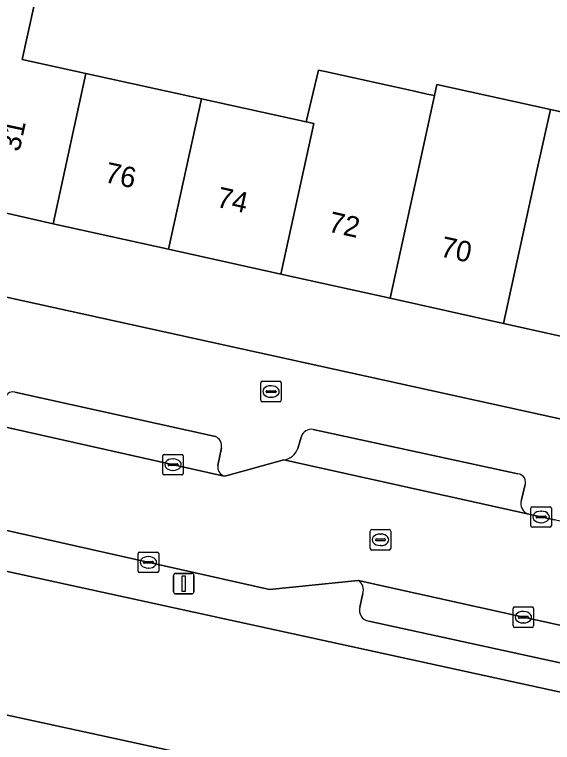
# Model space of a CAD drawing. Extents: x 162172 to 163187, y 382874 to 383685.
# Drawn here: x 162849.67 to 162875.88, y 383122.46 to 383157.89 of the extents above; entities that cross this region are included whole.
import ezdxf

# ---------------------------------------------------------------- set-up
doc = ezdxf.new("R2010")
doc.units = 0
for name, color, linetype in [('IMGEO_Brandkraan', 7, 'Continuous'), ('IMGEO_Erf', 7, 'Continuous'), ('IMGEO_Groenvoorziening', 7, 'Continuous'), ('IMGEO_Kolk', 7, 'Continuous'), ('IMGEO_Lichtmast', 7, 'Continuous'), ('IMGEO_Pand', 7, 'Continuous'), ('IMGEO_Pand_nummerreeks', 7, 'Continuous'), ('IMGEO_Parkeervlak_open', 7, 'Continuous'), ('IMGEO_Rijbaan_lokaal_open', 7, 'Continuous'), ('IMGEO_Rioolput', 7, 'Continuous'), ('IMGEO_Voetpad_open', 7, 'Continuous')]:
    doc.layers.add(name, color=color, linetype=linetype)

msp = doc.modelspace()

# ---------------------------------------------------------------- linework, layer by layer
at = {"layer": 'IMGEO_Brandkraan'}
for p, q in [((162861.667, 383139.113), (162861.667, 383139.965)), ((162861.742, 383140.039), (162862.594, 383140.039)), ((162862.155, 383139.819), (162862.18, 383139.819)), ((162862.668, 383139.965), (162862.668, 383139.113)), ((162861.926, 383139.533), (162861.926, 383139.545)), ((162862.364, 383139.496), (162861.966, 383139.496)), ((162861.969, 383139.582), (162862.367, 383139.582)), ((162862.41, 383139.545), (162862.41, 383139.533)), ((162862.594, 383139.039), (162861.742, 383139.039)), ((162862.178, 383139.259), (162862.153, 383139.259))]:
    msp.add_line(p, q, dxfattribs=at)
for points in [[(162861.667, 383139.113), (162861.667, 383139.965)], [(162861.742, 383140.039), (162862.594, 383140.039)], [(162862.668, 383139.965), (162862.668, 383139.113)], [(162862.594, 383139.039), (162861.742, 383139.039)]]:
    msp.add_lwpolyline(points, dxfattribs=at)
for centre, radius, start, end in [((162861.744, 383139.963), 0.0765, 91.552, 178.448), ((162861.744, 383139.963), 0.0765, 91.552, 178.448), ((162862.592, 383139.963), 0.0765, 1.552, 88.448), ((162862.592, 383139.963), 0.0765, 1.552, 88.448), ((162861.966, 383139.542), 0.0403, 85.8775, 175.7526), ((162861.963, 383139.532), 0.0366, 178.938, 274.7102), ((162862.367, 383139.539), 0.043, 264.8664, 352.4533), ((162862.371, 383139.544), 0.0386, 1.7309, 96.639), ((162861.744, 383139.115), 0.0765, 181.552, 268.448), ((162861.744, 383139.115), 0.0765, 181.552, 268.448), ((162862.592, 383139.115), 0.0765, 271.552, 358.448), ((162862.592, 383139.115), 0.0765, 271.552, 358.448)]:
    msp.add_arc(centre, radius, start, end, dxfattribs=at)
for centre, major_axis, ratio, start_param, end_param in [((162862.154, 383139.539), (-0.387, 0.002), 0.722429, 4.712389, 7.853982), ((162862.179, 383139.539), (-0.39, 0.002), 0.717154, 1.570796, 4.712389)]:
    msp.add_ellipse(centre, major_axis=major_axis, ratio=ratio, start_param=start_param, end_param=end_param, dxfattribs=at)
at = {"layer": 'IMGEO_Erf'}
for points in [[(162850.908, 383159.623), (162850.042, 383155.703), (162853.153, 383155.022), (162858.783, 383153.79), (162863.884, 383152.672), (162864.48, 383155.185), (162864.799, 383155.115), (162865.62, 383154.935), (162869.164, 383154.159), (162869.781, 383154.024), (162870.132, 383153.948), (162870.249, 383154.483), (162875.775, 383153.273), (162881.192, 383152.088)], [(162894.525, 383137.704), (162894.584, 383138.19), (162889.691, 383139.272), (162884.155, 383140.497), (162878.909, 383141.658), (162873.493, 383142.856), (162867.971, 383144.078), (162862.64, 383145.258), (162857.179, 383146.466), (162851.552, 383147.711), (162846.22, 383148.923)], [(162849.281, 383144.142), (162890.494, 383135.078), (162891.954, 383135.159)]]:
    msp.add_lwpolyline(points, dxfattribs=at)
at = {"layer": 'IMGEO_Groenvoorziening'}
for points in [[(162846.104, 383124.475), (162847.668, 383131.141), (162837.523, 383133.355), (162835.291, 383122.984), (162845.259, 383120.78), (162882.782, 383112.485), (162883.631, 383116.338)], [(162885.055, 383122.981), (162847.668, 383131.141), (162846.104, 383124.475), (162883.631, 383116.338)]]:
    msp.add_lwpolyline(points, close=True, dxfattribs=at)
at = {"layer": 'IMGEO_Kolk'}
for p, q in [((162856.893, 383135.554), (162856.893, 383136.406)), ((162856.968, 383136.48), (162857.82, 383136.48)), ((162857.381, 383136.26), (162857.406, 383136.26)), ((162857.894, 383136.406), (162857.894, 383135.554)), ((162857.152, 383135.974), (162857.152, 383135.986)), ((162857.59, 383135.937), (162857.192, 383135.937)), ((162857.195, 383136.023), (162857.593, 383136.023)), ((162857.636, 383135.986), (162857.636, 383135.974)), ((162857.82, 383135.48), (162856.968, 383135.48)), ((162857.404, 383135.7), (162857.379, 383135.7)), ((162874.822, 383133.008), (162874.822, 383133.86)), ((162874.897, 383133.934), (162875.749, 383133.934)), ((162875.31, 383133.714), (162875.335, 383133.714)), ((162875.823, 383133.86), (162875.823, 383133.008)), ((162875.081, 383133.428), (162875.081, 383133.44)), ((162875.519, 383133.391), (162875.121, 383133.391)), ((162875.124, 383133.477), (162875.522, 383133.477)), ((162875.565, 383133.44), (162875.565, 383133.428)), ((162875.333, 383133.154), (162875.308, 383133.154)), ((162875.749, 383132.934), (162874.897, 383132.934)), ((162855.693, 383130.797), (162855.693, 383131.649)), ((162855.768, 383131.723), (162856.62, 383131.723)), ((162856.694, 383131.649), (162856.694, 383130.797)), ((162855.952, 383131.217), (162855.952, 383131.229)), ((162855.995, 383131.266), (162856.393, 383131.266)), ((162856.181, 383131.503), (162856.206, 383131.503)), ((162856.436, 383131.229), (162856.436, 383131.217)), ((162856.39, 383131.18), (162855.992, 383131.18)), ((162856.204, 383130.943), (162856.179, 383130.943)), ((162856.62, 383130.723), (162855.768, 383130.723)), ((162873.959, 383128.127), (162873.959, 383128.979)), ((162874.034, 383129.053), (162874.886, 383129.053)), ((162874.447, 383128.833), (162874.472, 383128.833)), ((162874.96, 383128.979), (162874.96, 383128.127)), ((162874.218, 383128.547), (162874.218, 383128.559)), ((162874.656, 383128.51), (162874.258, 383128.51)), ((162874.261, 383128.596), (162874.659, 383128.596)), ((162874.702, 383128.559), (162874.702, 383128.547)), ((162874.886, 383128.053), (162874.034, 383128.053)), ((162874.47, 383128.273), (162874.445, 383128.273))]:
    msp.add_line(p, q, dxfattribs=at)
for points in [[(162856.893, 383135.554), (162856.893, 383136.406)], [(162856.968, 383136.48), (162857.82, 383136.48)], [(162857.894, 383136.406), (162857.894, 383135.554)], [(162857.82, 383135.48), (162856.968, 383135.48)], [(162874.822, 383133.008), (162874.822, 383133.86)], [(162874.897, 383133.934), (162875.749, 383133.934)], [(162875.823, 383133.86), (162875.823, 383133.008)], [(162875.749, 383132.934), (162874.897, 383132.934)], [(162855.693, 383130.797), (162855.693, 383131.649)], [(162855.768, 383131.723), (162856.62, 383131.723)], [(162856.694, 383131.649), (162856.694, 383130.797)], [(162856.62, 383130.723), (162855.768, 383130.723)], [(162873.959, 383128.127), (162873.959, 383128.979)], [(162874.034, 383129.053), (162874.886, 383129.053)], [(162874.96, 383128.979), (162874.96, 383128.127)], [(162874.886, 383128.053), (162874.034, 383128.053)]]:
    msp.add_lwpolyline(points, dxfattribs=at)
for centre, radius, start, end in [((162856.97, 383136.404), 0.0765, 91.552, 178.448), ((162856.97, 383136.404), 0.0765, 91.552, 178.448), ((162857.818, 383136.404), 0.0765, 1.552, 88.448), ((162857.818, 383136.404), 0.0765, 1.552, 88.448), ((162857.192, 383135.983), 0.0403, 85.8775, 175.7526), ((162857.189, 383135.973), 0.0366, 178.938, 274.7102), ((162857.593, 383135.98), 0.043, 264.8664, 352.4533), ((162857.597, 383135.985), 0.0386, 1.7309, 96.639), ((162856.97, 383135.556), 0.0765, 181.552, 268.448), ((162856.97, 383135.556), 0.0765, 181.552, 268.448), ((162857.818, 383135.556), 0.0765, 271.552, 358.448), ((162857.818, 383135.556), 0.0765, 271.552, 358.448), ((162874.899, 383133.858), 0.0765, 91.552, 178.448), ((162874.899, 383133.858), 0.0765, 91.552, 178.448), ((162875.747, 383133.858), 0.0765, 1.552, 88.448), ((162875.747, 383133.858), 0.0765, 1.552, 88.448), ((162875.121, 383133.437), 0.0403, 85.8775, 175.7526), ((162875.118, 383133.427), 0.0366, 178.938, 274.7102), ((162875.522, 383133.434), 0.043, 264.8664, 352.4533), ((162875.526, 383133.439), 0.0386, 1.7309, 96.639), ((162874.899, 383133.01), 0.0765, 181.552, 268.448), ((162874.899, 383133.01), 0.0765, 181.552, 268.448), ((162875.747, 383133.01), 0.0765, 271.552, 358.448), ((162875.747, 383133.01), 0.0765, 271.552, 358.448), ((162855.77, 383131.647), 0.0765, 91.552, 178.448), ((162855.77, 383131.647), 0.0765, 91.552, 178.448), ((162856.618, 383131.647), 0.0765, 1.552, 88.448), ((162856.618, 383131.647), 0.0765, 1.552, 88.448), ((162855.992, 383131.226), 0.0403, 85.8775, 175.7526), ((162855.989, 383131.216), 0.0366, 178.938, 274.7102), ((162856.393, 383131.223), 0.043, 264.8664, 352.4533), ((162856.397, 383131.228), 0.0386, 1.7309, 96.639), ((162855.77, 383130.799), 0.0765, 181.552, 268.448), ((162855.77, 383130.799), 0.0765, 181.552, 268.448), ((162856.618, 383130.799), 0.0765, 271.552, 358.448), ((162856.618, 383130.799), 0.0765, 271.552, 358.448), ((162874.036, 383128.977), 0.0765, 91.552, 178.448), ((162874.036, 383128.977), 0.0765, 91.552, 178.448), ((162874.884, 383128.977), 0.0765, 1.552, 88.448), ((162874.884, 383128.977), 0.0765, 1.552, 88.448), ((162874.258, 383128.556), 0.0403, 85.8775, 175.7526), ((162874.255, 383128.546), 0.0366, 178.938, 274.7102), ((162874.659, 383128.553), 0.043, 264.8664, 352.4533), ((162874.663, 383128.558), 0.0386, 1.7309, 96.639), ((162874.036, 383128.129), 0.0765, 181.552, 268.448), ((162874.036, 383128.129), 0.0765, 181.552, 268.448), ((162874.884, 383128.129), 0.0765, 271.552, 358.448), ((162874.884, 383128.129), 0.0765, 271.552, 358.448)]:
    msp.add_arc(centre, radius, start, end, dxfattribs=at)
for centre, major_axis, ratio, start_param, end_param in [((162857.38, 383135.98), (-0.387, 0.002), 0.722429, 4.712389, 7.853982), ((162857.405, 383135.98), (-0.39, 0.002), 0.717154, 1.570796, 4.712389), ((162875.309, 383133.434), (-0.387, 0.002), 0.722429, 4.712389, 7.853982), ((162875.334, 383133.434), (-0.39, 0.002), 0.717154, 1.570796, 4.712389), ((162856.18, 383131.223), (-0.387, 0.002), 0.722429, 4.712389, 7.853982), ((162856.205, 383131.223), (-0.39, 0.002), 0.717154, 1.570796, 4.712389), ((162874.446, 383128.553), (-0.387, 0.002), 0.722429, 4.712389, 7.853982), ((162874.471, 383128.553), (-0.39, 0.002), 0.717154, 1.570796, 4.712389)]:
    msp.add_ellipse(centre, major_axis=major_axis, ratio=ratio, start_param=start_param, end_param=end_param, dxfattribs=at)
at = {"layer": 'IMGEO_Lichtmast'}
for p, q in [((162857.417, 383129.787), (162857.417, 383130.587)), ((162857.417, 383130.587), (162857.417, 383129.787)), ((162857.517, 383130.687), (162858.307, 383130.687)), ((162858.307, 383130.687), (162857.517, 383130.687)), ((162858.407, 383130.587), (162858.407, 383129.787)), ((162858.407, 383129.787), (162858.407, 383130.587)), ((162858.307, 383129.687), (162857.517, 383129.687)), ((162857.517, 383129.687), (162858.307, 383129.687))]:
    msp.add_line(p, q, dxfattribs=at)
msp.add_lwpolyline([(162857.837, 383130.562), (162857.987, 383130.562), (162857.987, 383129.812), (162857.837, 383129.812), (162857.837, 383130.562)], dxfattribs=at)
for centre, start, end in [((162857.517, 383130.587), 90, 180), ((162857.517, 383130.587), 90, 180), ((162858.307, 383130.587), 0, 90), ((162858.307, 383130.587), 360, 90), ((162857.517, 383129.787), 180, 270), ((162857.517, 383129.787), 180, 270), ((162858.307, 383129.787), 270, 0), ((162858.307, 383129.787), 270, 0)]:
    msp.add_arc(centre, 0.1, start, end, dxfattribs=at)
at = {"layer": 'IMGEO_Pand'}
for points in [[(162851.552, 383147.711), (162853.153, 383155.022), (162850.042, 383155.703), (162850.908, 383159.623), (162848.509, 383160.165), (162846.065, 383148.925), (162846.22, 383148.923)], [(162851.552, 383147.711), (162857.179, 383146.466), (162858.783, 383153.79), (162853.153, 383155.022)], [(162870.132, 383153.948), (162869.781, 383154.024), (162869.164, 383154.159), (162865.62, 383154.935), (162864.799, 383155.115), (162864.48, 383155.185), (162863.884, 383152.672), (162864.247, 383152.593), (162862.64, 383145.258), (162867.971, 383144.078), (162869.58, 383151.426)], [(162875.775, 383153.273), (162870.249, 383154.483), (162870.132, 383153.948), (162869.58, 383151.426), (162867.971, 383144.078), (162873.493, 383142.856), (162875.105, 383150.216)], [(162864.247, 383152.593), (162863.884, 383152.672), (162858.783, 383153.79), (162857.179, 383146.466), (162862.64, 383145.258)], [(162880.523, 383149.03), (162881.192, 383152.088), (162875.775, 383153.273), (162875.105, 383150.216), (162873.493, 383142.856), (162878.909, 383141.658)]]:
    msp.add_lwpolyline(points, close=True, dxfattribs=at)
at = {"layer": 'IMGEO_Parkeervlak_open'}
for points in [[(162859.456, 383137.357), (162849.682, 383139.515)], [(162848.58, 383137.957), (162859.892, 383135.417)], [(162874.187, 383135.533), (162864.224, 383137.696)], [(162863.632, 383137.326), (162863.469, 383136.771)], [(162859.583, 383135.931), (162859.751, 383136.796)], [(162862.79, 383136.209), (162874.733, 383133.564)], [(162874.365, 383134.26), (162874.532, 383134.955)], [(162878.142, 383127.739), (162866.417, 383130.336)], [(162866.633, 383129.7), (162866.495, 383129.042)], [(162866.926, 383128.361), (162876.776, 383126.226)]]:
    msp.add_lwpolyline(points, dxfattribs=at)
for centre, radius, start, end in [((162849.599, 383139.114), 0.409, 78.3023, 174.0023), ((162864.14, 383137.171), 0.531, 80.9505, 163.0603), ((162859.243, 383136.887), 0.516, 349.8278, 65.6472), ((162862.673, 383137.041), 0.841, 277.9976, 341.2307), ((162860.031, 383135.85), 0.455, 169.7978, 252.2281), ((162874.16, 383135.125), 0.409, 335.4251, 86.2397), ((162874.872, 383134.083), 0.537, 160.7194, 255.0146), ((162866.13, 383129.884), 0.536, 339.9577, 57.5596), ((162867.009, 383128.89), 0.536, 163.5532, 261.1057)]:
    msp.add_arc(centre, radius, start, end, dxfattribs=at)
at = {"layer": 'IMGEO_Rijbaan_lokaal_open'}
msp.add_lwpolyline([(162845.379, 383133.647), (162862.098, 383129.901), (162866.417, 383130.336), (162878.142, 383127.739), (162878.178, 383127.731), (162878.924, 383127.566), (162890.71, 383124.934), (162890.923, 383124.886), (162891.066, 383124.855), (162892.167, 383129.751), (162887.978, 383130.662), (162880.296, 383132.332), (162875.962, 383133.292), (162874.733, 383133.564), (162862.79, 383136.209), (162860.101, 383135.474), (162859.892, 383135.417), (162848.58, 383137.957)], dxfattribs=at)
at = {"layer": 'IMGEO_Rioolput'}
for p, q in [((162866.998, 383131.896), (162866.998, 383132.748)), ((162867.073, 383132.822), (162867.925, 383132.822)), ((162867.999, 383132.748), (162867.999, 383131.896)), ((162867.257, 383132.316), (162867.257, 383132.328)), ((162867.695, 383132.279), (162867.297, 383132.279)), ((162867.3, 383132.365), (162867.698, 383132.365)), ((162867.486, 383132.602), (162867.511, 383132.602)), ((162867.741, 383132.328), (162867.741, 383132.316)), ((162867.509, 383132.042), (162867.484, 383132.042)), ((162867.925, 383131.822), (162867.073, 383131.822))]:
    msp.add_line(p, q, dxfattribs=at)
for points in [[(162866.998, 383131.896), (162866.998, 383132.748)], [(162867.073, 383132.822), (162867.925, 383132.822)], [(162867.999, 383132.748), (162867.999, 383131.896)], [(162867.925, 383131.822), (162867.073, 383131.822)]]:
    msp.add_lwpolyline(points, dxfattribs=at)
for centre, radius, start, end in [((162867.075, 383132.746), 0.0765, 91.552, 178.448), ((162867.075, 383132.746), 0.0765, 91.552, 178.448), ((162867.923, 383132.746), 0.0765, 1.552, 88.448), ((162867.923, 383132.746), 0.0765, 1.552, 88.448), ((162867.297, 383132.325), 0.0403, 85.8775, 175.7526), ((162867.294, 383132.315), 0.0366, 178.938, 274.7102), ((162867.698, 383132.322), 0.043, 264.8664, 352.4533), ((162867.702, 383132.327), 0.0386, 1.7309, 96.639), ((162867.075, 383131.898), 0.0765, 181.552, 268.448), ((162867.075, 383131.898), 0.0765, 181.552, 268.448), ((162867.923, 383131.898), 0.0765, 271.552, 358.448), ((162867.923, 383131.898), 0.0765, 271.552, 358.448)]:
    msp.add_arc(centre, radius, start, end, dxfattribs=at)
for centre, major_axis, ratio, start_param, end_param in [((162867.485, 383132.322), (-0.387, 0.002), 0.722429, 4.712389, 7.853982), ((162867.51, 383132.322), (-0.39, 0.002), 0.717154, 1.570796, 4.712389)]:
    msp.add_ellipse(centre, major_axis=major_axis, ratio=ratio, start_param=start_param, end_param=end_param, dxfattribs=at)
at = {"layer": 'IMGEO_Voetpad_open'}
for points in [[(162887.978, 383130.662), (162892.167, 383129.751), (162893.499, 383129.461), (162893.736, 383129.407), (162893.836, 383129.896), (162897.714, 383133.338), (162890.494, 383135.078), (162849.281, 383144.142), (162840.902, 383145.807), (162837.507, 383146.561), (162828.498, 383148.603), (162828.515, 383148.712), (162789.447, 383157.378)], [(162781.287, 383145.909), (162791.466, 383143.63), (162803.424, 383140.952), (162804.069, 383139.814), (162825.472, 383135.017), (162825.865, 383136.021), (162835.759, 383133.843), (162833.499, 383123.373), (162835.291, 383122.984), (162837.523, 383133.355), (162847.668, 383131.141), (162885.055, 383122.981), (162895.476, 383120.707), (162893.211, 383110.179), (162894.994, 383109.803), (162897.369, 383120.283), (162908.002, 383117.921), (162948.359, 383108.955)], [(162849.682, 383139.515), (162859.456, 383137.357)], [(162866.417, 383130.336), (162862.098, 383129.901), (162845.379, 383133.647), (162827.792, 383137.485), (162825.697, 383137.947)], [(162864.224, 383137.696), (162874.187, 383135.533)], [(162863.469, 383136.771), (162863.632, 383137.326)], [(162859.751, 383136.796), (162859.583, 383135.931)], [(162859.892, 383135.417), (162860.101, 383135.474), (162862.79, 383136.209)], [(162874.532, 383134.955), (162874.365, 383134.26)], [(162874.733, 383133.564), (162875.962, 383133.292)], [(162866.495, 383129.042), (162866.633, 383129.7)], [(162876.776, 383126.226), (162866.926, 383128.361)]]:
    msp.add_lwpolyline(points, dxfattribs=at)
for centre, radius, start, end in [((162849.599, 383139.114), 0.409, 78.3023, 174.0023), ((162864.14, 383137.171), 0.531, 80.9505, 163.0603), ((162859.243, 383136.887), 0.516, 349.8278, 65.6472), ((162862.673, 383137.041), 0.841, 277.9976, 341.2307), ((162860.031, 383135.85), 0.455, 169.7978, 252.2281), ((162874.16, 383135.125), 0.409, 335.4251, 86.2397), ((162874.872, 383134.083), 0.537, 160.7194, 255.0146), ((162866.13, 383129.884), 0.536, 339.9577, 57.5596), ((162867.009, 383128.89), 0.536, 163.5532, 261.1057)]:
    msp.add_arc(centre, radius, start, end, dxfattribs=at)

# ---------------------------------------------------------------- texts
at = {"layer": 'IMGEO_Pand_nummerreeks'}
for s, rotation, p in [('31', 77.7327, (162849.913, 383151.181)), ('76', 347.5242, (162854.013, 383149.747)), ('74', 347.5267, (162859.462, 383148.541)), ('72', 347.5267, (162864.907, 383147.337)), ('70', 347.5267, (162870.362, 383146.13))]:
    msp.add_text(s, height=1, rotation=rotation, dxfattribs=at).set_placement(p)

doc.saveas('drawing.dxf')
